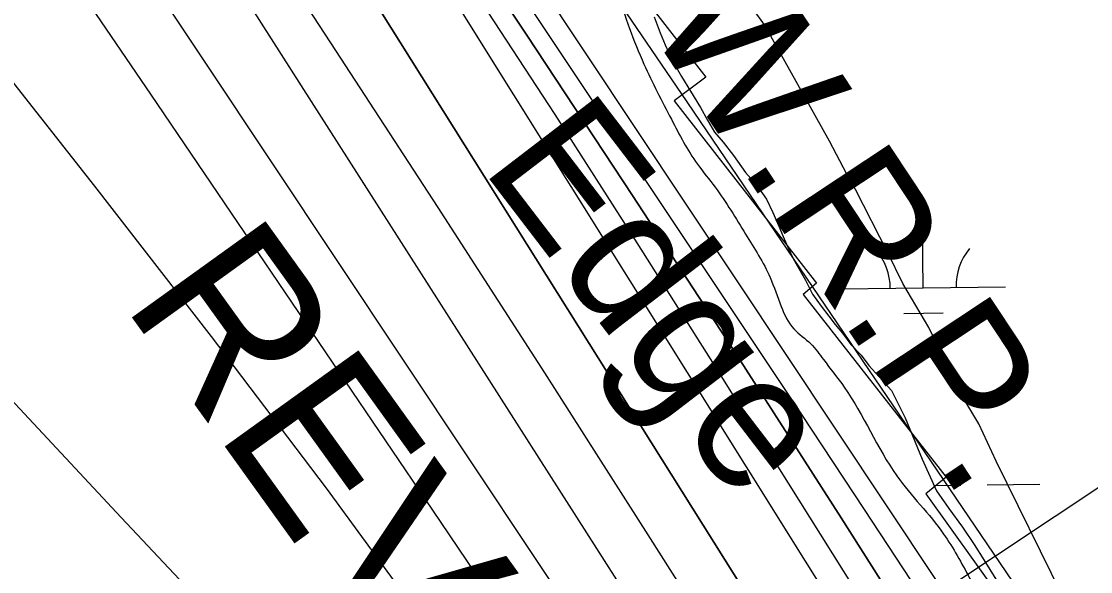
# Model space of a CAD drawing. Extents: x 3767014 to 3805179, y 361544 to 387384.
# Drawn here: x 3797951 to 3798601, y 370722 to 371056 of the extents above; entities that cross this region are included whole.
import ezdxf

# ---------------------------------------------------------------- set-up
doc = ezdxf.new("R2010")
doc.units = 0
for name, color, linetype in [('V-RIVR-EDGE', 7, 'Continuous'), ('V-RIVR-IDEN', 7, 'Continuous'), ('V-RIVR-RANG', 7, 'Continuous'), ('V-RRAP-RVMT', 7, 'Continuous'), ('V-RRAP-RVMT-IDEN', 7, 'Continuous'), ('V-SITE-VEGE', 7, 'Continuous'), ('V-TOPO-DPTH', 7, 'Continuous'), ('V-TOPO-MAJR', 7, 'Continuous'), ('V-TOPO-MINR', 7, 'Continuous'), ('V-TOPO-WATR', 7, 'Continuous'), ('V-TOPO-WATR-IDEN', 7, 'Continuous'), ('V-WETL-SWMP', 7, 'Continuous')]:
    doc.layers.add(name, color=color, linetype=linetype)

msp = doc.modelspace()

# ---------------------------------------------------------------- linework, layer by layer
at = {"layer": 'V-RIVR-EDGE'}
msp.add_spline([(3790762.542, 377273.208), (3790789.189, 377260.934), (3790814.033, 377250.925), (3790855.143, 377236.354), (3790875.912, 377224.094), (3790905.251, 377203.222), (3790921.941, 377186.903), (3790937.296, 377179.631), (3790948.146, 377178.7), (3790961.71, 377178.666), (3790990.193, 377177.239), (3790999.681, 377174.503), (3791008.704, 377166.342), (3791022.698, 377156.812), (3791057.909, 377133.665), (3791099.903, 377110.953), (3791137.38, 377089.609), (3791158.603, 377078.252), (3791187.494, 377059.19), (3791203.762, 377055.08), (3791225.012, 377054.576), (3791227.732, 377057.282), (3791228.194, 377061.35), (3791228.736, 377097.522), (3791231.021, 377107.463), (3791237.36, 377111.065), (3791250.023, 377111.938), (3791262.219, 377106.934), (3791267.154, 377091.549), (3791274.321, 377063.949), (3791285.553, 377034.983), (3791300.875, 377014.146), (3791317.561, 376996.471), (3791350.925, 376957.955), (3791384.299, 376923.056), (3791405.513, 376908.082), (3791430.803, 376895.359), (3791478.257, 376886.199), (3791509.89, 376878.886), (3791546.481, 376865.231), (3791578.989, 376846.159), (3791596.579, 376828.03), (3791619.588, 376807.626), (3791652.547, 376787.649), (3791693.204, 376772.627), (3791725.727, 376759.434), (3791765.925, 376741.701), (3791794.392, 376733.944), (3791825.569, 376725.275), (3791848.155, 376716.176), (3791861.679, 376699.865), (3791885.596, 376680.815), (3791913.138, 376664.47), (3791953.324, 376641.762), (3791977.262, 376631.303), (3791995.328, 376623.12), (3792017.447, 376608.144), (3792043.184, 376593.611), (3792096.924, 376566.349), (3792122.65, 376547.295), (3792146.56, 376525.532), (3792159.63, 376508.317), (3792177.677, 376492.447), (3792221.48, 376469.279), (3792246.782, 376461.982), (3792271.635, 376455.59), (3792291.507, 376446.046), (3792316.332, 376428.35), (3792353.789, 376399.319), (3792379.944, 376370.768), (3792397.088, 376355.353), (3792424.629, 376339.007), (3792443.608, 376334.438), (3792459.432, 376333.495), (3792476.156, 376331.193), (3792509.14, 376321.616), (3792543.012, 376305.707), (3792563.322, 376290.735), (3792588.143, 376271.231), (3792613.868, 376251.724), (3792659.02, 376225.84), (3792684.298, 376208.595), (3792708.68, 376194.518), (3792727.205, 376189.046), (3792745.736, 376186.287), (3792765.171, 376183.074), (3792785.5, 376175.789), (3792806.714, 376160.364), (3792841.011, 376133.149), (3792873.981, 376118.147), (3792902.449, 376110.842), (3792930.906, 376099.015), (3792949.42, 376089.022), (3792967.046, 376085.813), (3792982.419, 376085.775), (3792999.609, 376088.898), (3793006.389, 376087.977), (3793010.902, 376084.348), (3793021.731, 376075.278), (3793040.691, 376063.023), (3793068.247, 376052.555), (3793106.19, 376037.088), (3793135.551, 376025.259), (3793150.46, 376020.249), (3793193.815, 375998.89), (3793237.157, 375972.558), (3793264.687, 375951.69), (3793280.024, 375937.183), (3793282.704, 375923.612), (3793281.328, 375915.929), (3793274.063, 375903.286), (3793270.861, 375888.373), (3793269.462, 375871.194), (3793275.764, 375859.875), (3793296.502, 375834.955), (3793324.014, 375806.853), (3793344.792, 375798.21), (3793360.598, 375790.484), (3793365.997, 375779.619), (3793376.359, 375764.22), (3793393.511, 375751.97), (3793417.014, 375748.294), (3793431.475, 375745.093), (3793455.413, 375734.634), (3793486.095, 375708.333), (3793528.974, 375677.481), (3793575.919, 375645.261), (3793615.198, 375621.652), (3793685.181, 375580.332), (3793725.818, 375557.172), (3793779.106, 375530.363), (3793837.801, 375495.401), (3793890.625, 375463.619), (3793923.112, 375435.957), (3793962.365, 375401.948), (3794014.707, 375357.96), (3794053.521, 375328.925), (3794086.459, 375300.81), (3794118.954, 375276.313), (3794169.507, 375240.468), (3794189.815, 375224.592), (3794258.884, 375179.657), (3794318.934, 375144.24), (3794367.245, 375116.087), (3794412.842, 375087.488), (3794441.723, 375064.357), (3794476.019, 375036.69), (3794544.609, 374980.905), (3794573.475, 374951.443), (3794605.06, 374924.688), (3794631.234, 374904.276), (3794678.17, 374868.439), (3794737.294, 374824.434), (3794790.555, 374786.321), (3794828.921, 374759.096), (3794850.59, 374745.026), (3794891.647, 374708.752), (3794930.464, 374681.074), (3794978.338, 374658.8), (3795008.139, 374641.996), (3795039.75, 374626.093), (3795084.002, 374602.019), (3795106.571, 374586.137), (3795138.639, 374572.041), (3795167.551, 374561.118), (3795192.381, 374545.683), (3795210.877, 374528.455), (3795217.169, 374513.066), (3795208.541, 374498.166), (3795201.279, 374486.88), (3795200.341, 374473.318), (3795203.484, 374464.267), (3795208.893, 374457.471), (3795232.37, 374443.396), (3795243.189, 374429.805), (3795253.556, 374416.666), (3795258.978, 374415.297), (3795274.353, 374415.711), (3795280.677, 374413.434), (3795282.476, 374409.36), (3795292.858, 374402.1), (3795305.49, 374390.765), (3795322.163, 374367.664), (3795339.297, 374348.178), (3795366.811, 374320.981), (3795397.053, 374299.655), (3795427.294, 374277.876), (3795452.567, 374258.371), (3795471.97, 374242.497), (3795494.973, 374219.38), (3795569.392, 374143.686), (3795598.262, 374116.033), (3795626.7, 374096.519), (3795645.196, 374079.292), (3795673.158, 374050.284), (3795719.618, 374004.954), (3795740.817, 373983.65), (3795781.421, 373947.377), (3795816.146, 373910.214), (3795843.664, 373884.373), (3795866.211, 373859.9), (3795883.346, 373840.867), (3795907.263, 373821.817), (3795923.97, 373812.281), (3795953.306, 373790.505), (3795990.747, 373754.691), (3796043.983, 373706.631), (3796081.869, 373668.104), (3796112.993, 373637.732), (3796157.192, 373592.407), (3796177.488, 373571.557), (3796203.198, 373546.173), (3796215.811, 373527.151), (3796242.895, 373508.546), (3796261.389, 373490.414), (3796279.422, 373469.118), (3796294.289, 373446.925), (3796330.377, 373412.924), (3796359.701, 373386.174), (3796378.193, 373367.138), (3796386.769, 373361.238), (3796398.523, 373360.305), (3796405.757, 373359.835), (3796408.459, 373355.759), (3796411.588, 373340.83), (3796417.444, 373332.224), (3796440.448, 373309.559), (3796492.759, 373252.91), (3796510.793, 373231.614), (3796536.052, 373206.683), (3796552.735, 373187.651), (3796573.927, 373163.634), (3796595.575, 373141.425), (3796655.092, 373073.454), (3796671.332, 373058.04), (3796672.217, 373050.351), (3796678.525, 373041.293), (3796696.576, 373026.779), (3796724.534, 372996.415), (3796738.956, 372977.389), (3796761.512, 372956.081), (3796821.957, 372898.056), (3796855.785, 372864.06), (3796879.236, 372839.133), (3796899.53, 372817.832), (3796932.473, 372791.525), (3796984.795, 372739.397), (3797032.156, 372692.708), (3797082.224, 372643.751), (3797113.799, 372612.926), (3797149.42, 372572.596), (3797163.391, 372554.023), (3797170.574, 372533.206), (3797177.792, 372526.405), (3797191.768, 372510.093), (3797197.63, 372503.296), (3797214.311, 372483.812), (3797223.314, 372467.512), (3797231.875, 372455.283), (3797254.426, 372432.167), (3797286.87, 372387.323), (3797326.105, 372345.627), (3797356.318, 372312.545), (3797386.54, 372283.08), (3797408.64, 372260.417), (3797430.271, 372231.426), (3797507.377, 372144.873), (3797533.964, 372108.634), (3797544.773, 372090.973), (3797557.406, 372080.09), (3797579.505, 372056.975), (3797593.474, 372037.498), (3797606.094, 372021.189), (3797619.175, 372008.496), (3797635.886, 372000.768), (3797653.044, 371991.231), (3797663.416, 371979.901), (3797667.466, 371972.204), (3797666.532, 371959.998), (3797666.97, 371954.571), (3797680.498, 371939.617), (3797700.343, 371919.22), (3797717.924, 371897.925), (3797747.233, 371864.845), (3797772.933, 371835.391), (3797788.259, 371816.363), (3797818.904, 371775.141), (3797848.638, 371731.208), (3797866.676, 371711.72), (3797882.441, 371687.265), (3797901.362, 371658.732), (3797910.79, 371631.579), (3797925.65, 371607.126), (3797939.193, 371598.049), (3797959.028, 371574.036), (3797986.075, 371540.509), (3798011.761, 371505.177), (3798035.187, 371470.303), (3798048.702, 371450.374), (3798065.378, 371428.63), (3798132.967, 371333.509), (3798165.406, 371286.404), (3798203.264, 371236.573), (3798234.358, 371193.993), (3798241.553, 371178.15), (3798255.972, 371157.767), (3798272.66, 371140.996), (3798285.264, 371117.905), (3798298.799, 371106.115), (3798313.19, 371074.428), (3798329.358, 371030.077), (3798346.005, 370996.576), (3798361.763, 370969.407), (3798372.581, 370955.364), (3798391.049, 370926.832), (3798405.905, 370900.57), (3798412.644, 370882.919), (3798420.297, 370869.336), (3798430.674, 370860.267), (3798438.337, 370850.752), (3798450.956, 370833.991), (3798482.926, 370780.105), (3798511.325, 370744.767), (3798527.084, 370718.05), (3798541.04, 370693.147), (3798558.151, 370664.619), (3798569.41, 370646.505), (3798587.892, 370623.399), (3798599.139, 370600.311), (3798618.504, 370569.064), (3798634.283, 370550.034), (3798642.843, 370537.805), (3798646.885, 370526.491), (3798655.888, 370510.191), (3798669.86, 370492.07), (3798683.353, 370463.099), (3798689.67, 370457.657), (3798698.233, 370446.332), (3798705.893, 370435.461), (3798715.34, 370415.995), (3798728.865, 370400.136), (3798774.369, 370333.556), (3798793.275, 370299.597), (3798811.732, 370266.544), (3798830.192, 370234.847)], degree=3, dxfattribs=at)
at = {"layer": 'V-RIVR-RANG'}
msp.add_line((3798795.524, 370899.181), (3797929.108, 370323.922), dxfattribs=at)
at = {"layer": 'V-RRAP-RVMT'}
for p, q in [((3798280.156, 371133.795), (3798367.005, 371022.184)), ((3798367.005, 371022.184), (3798347.77, 371007.875)), ((3798347.77, 371007.875), (3798434.091, 370897.066)), ((3798434.091, 370897.066), (3798426.043, 370890.294)), ((3798426.043, 370890.294), (3798512.906, 370779.227)), ((3798512.906, 370779.227), (3798500.416, 370769.158)), ((3798500.416, 370769.158), (3798588.648, 370646.614))]:
    msp.add_line(p, q, dxfattribs=at)
at = {"layer": 'V-SITE-VEGE'}
for p, q in [((3798402.461, 371053.888), (3798395.873, 371063.215)), ((3798441.92, 370983.329), (3798402.461, 371053.888)), ((3798452.436, 370963.365), (3798441.92, 370983.329)), ((3798457.698, 370954.042), (3798452.436, 370963.365)), ((3798477.41, 370915.446), (3798457.698, 370954.042)), ((3798486.605, 370896.813), (3798477.41, 370915.446)), ((3798502.397, 370870.183), (3798486.605, 370896.813)), ((3798524.731, 370824.932), (3798502.397, 370870.183)), ((3798532.628, 370811.616), (3798524.731, 370824.932)), ((3798543.13, 370788.996), (3798532.628, 370811.616)), ((3798596.99, 370679.866), (3798543.13, 370788.996))]:
    msp.add_line(p, q, dxfattribs=at)
at = {"layer": 'V-TOPO-DPTH'}
for points in [[(3798598.202, 370579.291), (3798142.318, 371265.063), (3798126.48, 371288.59), (3798110.459, 371311.99), (3798094.166, 371335.202), (3798077.692, 371358.288), (3797804.625, 371736.247), (3797767.613, 371787.075), (3797730.35, 371837.715), (3797692.71, 371888.076), (3797654.819, 371938.251), (3797584.998, 372029.99), (3797581.796, 372034.129), (3797578.551, 372038.233)], [(3797565.493, 371986.897), (3797587.089, 371960.686), (3797643.557, 371891.303), (3797692.803, 371829.935), (3797741.48, 371768.126), (3797789.302, 371705.653), (3797836.555, 371642.738), (3798071.588, 371325.28), (3798081.251, 371312.02), (3798090.779, 371298.664), (3798100.105, 371285.167), (3798109.295, 371271.574), (3798258.211, 371047.698), (3798322.425, 370950.361), (3798386.142, 370852.704), (3798449.117, 370754.565), (3798511.595, 370656.106)], [(3797565.493, 371986.897), (3797587.089, 371960.686), (3797643.557, 371891.303), (3797692.803, 371829.935), (3797741.48, 371768.126), (3797789.302, 371705.653), (3797836.555, 371642.738), (3798071.588, 371325.28), (3798081.251, 371312.02), (3798090.779, 371298.664), (3798100.105, 371285.167), (3798109.295, 371271.574), (3798258.211, 371047.698), (3798322.425, 370950.361), (3798386.142, 370852.704), (3798449.117, 370754.565), (3798511.595, 370656.106)], [(3797517.562, 371969.443), (3797760.67, 371654.83), (3797809.151, 371591.137), (3797857.007, 371526.984), (3797903.925, 371462.143), (3797950.218, 371396.842), (3797999.887, 371325.687), (3798020.651, 371295.47), (3798041.115, 371265.055), (3798061.129, 371234.342), (3798080.844, 371203.43), (3798440.935, 370629.557)], [(3797517.562, 371969.443), (3797760.67, 371654.83), (3797809.151, 371591.137), (3797857.007, 371526.984), (3797903.925, 371462.143), (3797950.218, 371396.842), (3797999.887, 371325.687), (3798020.651, 371295.47), (3798041.115, 371265.055), (3798061.129, 371234.342), (3798080.844, 371203.43), (3798440.935, 370629.557)], [(3798568.805, 370502.408), (3798214.596, 371068.804), (3798191.491, 371105.427), (3798168.194, 371141.927), (3798144.611, 371178.242), (3798120.836, 371214.434), (3798079.04, 371277.514), (3798075.986, 371282.05), (3798072.887, 371286.556), (3798069.722, 371291.015), (3798066.513, 371295.443), (3798012.225, 371369.19), (3797981.64, 371410.318), (3797950.79, 371451.244), (3797919.544, 371491.869), (3797888.034, 371532.291), (3797546.955, 371965.477)], [(3798568.805, 370502.408), (3798214.596, 371068.804), (3798191.491, 371105.427), (3798168.194, 371141.927), (3798144.611, 371178.242), (3798120.836, 371214.434), (3798079.04, 371277.514), (3798075.986, 371282.05), (3798072.887, 371286.556), (3798069.722, 371291.015), (3798066.513, 371295.443), (3798012.225, 371369.19), (3797981.64, 371410.318), (3797950.79, 371451.244), (3797919.544, 371491.869), (3797888.034, 371532.291), (3797546.955, 371965.477)], [(3798397.325, 370641.272), (3798333.359, 370742.091), (3798269.07, 370842.703), (3798204.298, 370943.005), (3798139.203, 371043.1), (3798026.633, 371215.29), (3798017.511, 371229.086), (3798008.293, 371242.817), (3797998.932, 371256.451), (3797989.477, 371270.02), (3797533.185, 371917.566)], [(3798397.325, 370641.272), (3798333.359, 370742.091), (3798269.07, 370842.703), (3798204.298, 370943.005), (3798139.203, 371043.1), (3798026.633, 371215.29), (3798017.511, 371229.086), (3798008.293, 371242.817), (3797998.932, 371256.451), (3797989.477, 371270.02), (3797533.185, 371917.566)]]:
    msp.add_lwpolyline(points, dxfattribs=at)
at = {"layer": 'V-TOPO-MAJR'}
msp.add_lwpolyline([(3798511.869, 370405.249), (3798054.638, 371121.806), (3798043.281, 371139.51), (3798031.868, 371157.179), (3798020.371, 371174.792), (3798008.817, 371192.369), (3797988.612, 371222.948), (3797987.109, 371225.201), (3797985.592, 371227.444), (3797984.054, 371229.674), (3797982.503, 371231.894), (3797938.682, 371294.016), (3797915.009, 371327.143), (3797891.071, 371360.073), (3797866.732, 371392.709), (3797842.126, 371425.149), (3797473.202, 371905.41)], dxfattribs=at)
at = {"layer": 'V-TOPO-MINR'}
for points in [[(3798678.455, 370531.553), (3798352.074, 371012.271), (3798316.119, 371065.148), (3798280.115, 371117.99), (3798244.037, 371170.782), (3798207.909, 371223.54), (3798143.209, 371317.88), (3798139.399, 371323.446), (3798135.595, 371329.017), (3798131.801, 371334.595), (3798128.014, 371340.177), (3798096.638, 371386.507), (3798077.105, 371415.215), (3798057.489, 371443.866), (3798037.749, 371472.43), (3798017.925, 371500.938), (3797657.011, 372017.533), (3797638.692, 372043.016), (3797619.927, 372068.157), (3797600.492, 372092.783), (3797580.611, 372117.067)], [(3798501.227, 370701.794), (3798463.36, 370759.689), (3798425.205, 370817.397), (3798124.446, 371268.622), (3798112.175, 371286.733), (3798099.722, 371304.716), (3798086.998, 371322.508), (3798074.092, 371340.172), (3797686.303, 371862.564), (3797665.64, 371889.932), (3797644.685, 371917.07), (3797623.291, 371943.863), (3797601.605, 371970.427), (3797579.562, 371996.7)], [(3798511.595, 370656.106), (3798449.117, 370754.565), (3798386.142, 370852.704), (3798322.425, 370950.361), (3798258.211, 371047.698), (3798109.295, 371271.574), (3798100.105, 371285.167), (3798090.779, 371298.664), (3798081.251, 371312.02), (3798071.588, 371325.28), (3797836.555, 371642.738), (3797789.302, 371705.653), (3797741.48, 371768.126), (3797692.803, 371829.935), (3797643.557, 371891.303), (3797587.089, 371960.686), (3797565.493, 371986.897)], [(3798440.935, 370629.557), (3798080.844, 371203.43), (3798061.129, 371234.342), (3798041.115, 371265.055), (3798020.651, 371295.47), (3797999.887, 371325.687), (3797950.218, 371396.842), (3797903.925, 371462.143), (3797857.007, 371526.984), (3797809.151, 371591.137), (3797760.67, 371654.83), (3797517.562, 371969.443)], [(3798568.805, 370502.408), (3798214.596, 371068.804), (3798191.491, 371105.427), (3798168.194, 371141.927), (3798144.611, 371178.242), (3798120.836, 371214.434), (3798079.04, 371277.514), (3798075.986, 371282.05), (3798072.887, 371286.556), (3798069.722, 371291.015), (3798066.513, 371295.443), (3798012.225, 371369.19), (3797981.64, 371410.318), (3797950.79, 371451.244), (3797919.544, 371491.869), (3797888.034, 371532.291), (3797546.955, 371965.477)], [(3798591.53, 370497.642), (3798369.747, 370851.205), (3798322.783, 370925.434), (3798275.438, 370999.417), (3798227.522, 371073.032), (3798179.225, 371146.4), (3798094.162, 371274.538), (3798088.044, 371283.606), (3798081.836, 371292.612), (3798075.494, 371301.524), (3798069.062, 371310.373), (3797963.383, 371453.511), (3797903.585, 371533.529), (3797843.176, 371613.077), (3797781.849, 371691.919), (3797719.91, 371770.291), (3797565.652, 371963.167)], [(3798397.325, 370641.272), (3798333.359, 370742.091), (3798269.07, 370842.703), (3798204.298, 370943.005), (3798139.203, 371043.1), (3798026.633, 371215.29), (3798017.511, 371229.086), (3798008.293, 371242.817), (3797998.932, 371256.451), (3797989.477, 371270.02), (3797533.185, 371917.566)], [(3798504.36, 370368.18), (3797982.676, 371151.782), (3797965.69, 371177.124), (3797948.6, 371202.394), (3797931.353, 371227.557), (3797914, 371252.649), (3797810.431, 371401.418), (3797747.823, 371490.207), (3797684.51, 371578.484), (3797620.14, 371665.993), (3797555.065, 371752.99)], [(3798079.554, 370683.036), (3798011.9, 370754.746), (3797944.669, 370826.86), (3797732.74, 371056.22), (3797237.609, 371727.751)], [(3798258.011, 370675.039), (3798201.087, 370759.305), (3798144.094, 370843.524), (3798086.997, 370927.673), (3798029.83, 371011.775), (3797926.982, 371162.882), (3797921.164, 371171.379), (3797915.314, 371179.853), (3797909.417, 371188.295), (3797903.488, 371196.714), (3797668.044, 371529.085), (3797622.748, 371591.983), (3797576.806, 371654.399)], [(3798204.737, 370679.434), (3798136.497, 370772.648), (3798066.745, 370864.737), (3797995.986, 370956.076), (3797880.919, 371102.132), (3797866.922, 371119.867), (3797852.904, 371137.586), (3797838.855, 371155.28), (3797824.786, 371172.959), (3797671.753, 371364.906), (3797609.69, 371443.393), (3797548.051, 371522.207)]]:
    msp.add_lwpolyline(points, dxfattribs=at)
at = {"layer": 'V-TOPO-WATR'}
msp.add_lwpolyline([(3798598.202, 370579.291), (3798142.318, 371265.063), (3798126.48, 371288.59), (3798110.459, 371311.99), (3798094.166, 371335.202), (3798077.692, 371358.288), (3797804.625, 371736.247), (3797767.613, 371787.075), (3797730.35, 371837.715), (3797692.71, 371888.076), (3797654.819, 371938.251), (3797584.998, 372029.99), (3797581.796, 372034.129), (3797578.551, 372038.233)], dxfattribs=at)
at = {"layer": 'V-WETL-SWMP'}
for p, q in [((3798335.51, 371058.692), (3798339.1, 371049.068)), ((3798339.1, 371049.068), (3798342.276, 371041.76)), ((3798342.276, 371041.76), (3798346.639, 371032.145)), ((3798346.639, 371032.145), (3798352.161, 371022.544)), ((3798352.161, 371022.544), (3798357.674, 371013.716)), ((3798357.674, 371013.716), (3798363.587, 371003.733)), ((3798363.587, 371003.733), (3798367.927, 370996.051)), ((3798367.927, 370996.051), (3798372.263, 370988.756)), ((3798372.263, 370988.756), (3798377.359, 370982.629)), ((3798377.359, 370982.629), (3798383.636, 370974.583)), ((3798383.636, 370974.583), (3798391.1, 370964.231)), ((3798391.1, 370964.231), (3798395.8, 370958.872)), ((3798395.8, 370958.872), (3798398.937, 370955.043)), ((3798398.937, 370955.043), (3798403.655, 370948.138)), ((3798403.655, 370948.138), (3798407.613, 370940.066)), ((3798407.613, 370940.066), (3798411.189, 370931.602)), ((3798411.189, 370931.602), (3798413.966, 370925.448)), ((3798498.896, 370894.256), (3798498.396, 370930.253)), ((3798413.966, 370925.448), (3798416.747, 370918.908)), ((3798416.747, 370918.908), (3798419.919, 370911.986)), ((3798419.919, 370911.986), (3798422.677, 370907.379)), ((3798422.677, 370907.379), (3798427.413, 370898.929)), ((3798427.413, 370898.929), (3798431.762, 370890.474)), ((3798448.901, 370893.562), (3798548.891, 370894.951)), ((3798431.762, 370890.474), (3798436.871, 370883.187)), ((3798436.871, 370883.187), (3798441.58, 370877.056)), ((3798487.111, 370878.66), (3798511.109, 370878.993)), ((3798441.58, 370877.056), (3798445.503, 370872.076)), ((3798445.503, 370872.076), (3798449.817, 370866.713)), ((3798449.817, 370866.713), (3798454.922, 370859.813)), ((3798454.922, 370859.813), (3798461.181, 370853.313)), ((3798461.181, 370853.313), (3798465.89, 370847.182)), ((3798465.89, 370847.182), (3798472.155, 370840.295)), ((3798472.155, 370840.295), (3798479.596, 370831.876)), ((3798479.596, 370831.876), (3798487.903, 370815.348)), ((3798487.903, 370815.348), (3798498.241, 370790.339)), ((3798498.241, 370790.339), (3798507.022, 370770.918)), ((3798505.508, 370774.266), (3798521.718, 370774.491)), ((3798537.716, 370774.713), (3798569.713, 370775.157)), ((3798507.022, 370770.918), (3798514.435, 370760.384)), ((3798514.435, 370760.384), (3798522.853, 370749.038)), ((3798522.853, 370749.038), (3798529.863, 370738.507)), ((3798529.863, 370738.507), (3798535.668, 370729.192)), ((3798535.668, 370729.192), (3798543.075, 370717.448))]:
    msp.add_line(p, q, dxfattribs=at)
for centre, start, end in [((3798443.652, 370893.964), 0.024037, 41.567696), ((3798554.127, 370895.498), 140.024034, 181.567693)]:
    msp.add_arc(centre, 35.246, start, end, dxfattribs=at)

# ---------------------------------------------------------------- texts
at = {"layer": 'V-RIVR-IDEN'}
msp.add_text('Edge', height=83, rotation=307.450549, dxfattribs=at).set_placement((3798229.921, 370967.466))
at = {"layer": 'V-RRAP-RVMT-IDEN'}
msp.add_text('REVET.', height=100, rotation=305.744078, dxfattribs=at).set_placement((3798011.989, 370885.177))
at = {"layer": 'V-TOPO-WATR-IDEN'}
msp.add_text('L.W.R.P.', height=83, rotation=303.527391, dxfattribs=at).set_placement((3798277.949, 371133.268))

doc.saveas('drawing.dxf')
